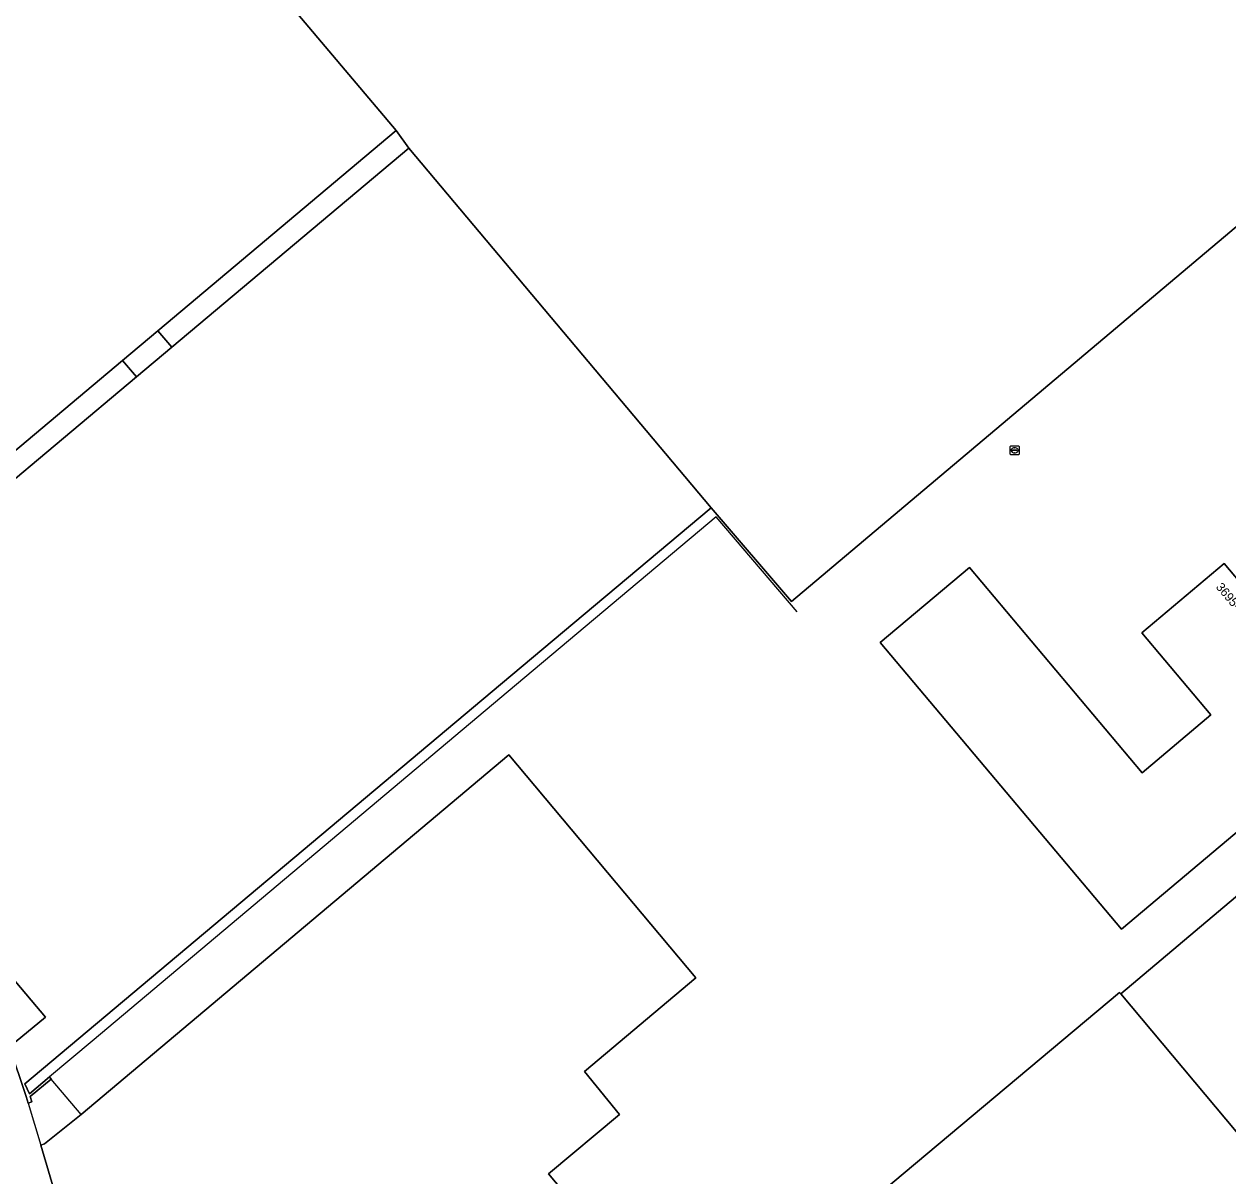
# Model space of a CAD drawing. Extents: x 155018 to 156648, y 383979 to 385733.
# Drawn here: x 156251.8 to 156387.7, y 384694.5 to 384824.6 of the extents above; entities that cross this region are included whole.
import ezdxf

# ---------------------------------------------------------------- set-up
doc = ezdxf.new("R2010")
doc.units = 0
for name, color, linetype in [('IMGEO_Brandkraan', 7, 'Continuous'), ('IMGEO_Erf', 7, 'Continuous'), ('IMGEO_Hek', 7, 'Continuous'), ('IMGEO_Pand', 7, 'Continuous'), ('IMGEO_Pand_nummerreeks', 7, 'Continuous'), ('IMGEO_Pand_overbouw', 7, 'Continuous')]:
    doc.layers.add(name, color=color, linetype=linetype)

msp = doc.modelspace()

# ---------------------------------------------------------------- linework, layer by layer
at = {"layer": 'IMGEO_Brandkraan'}
for p, q in [((156363.13, 384776.02), (156363.13, 384776.88)), ((156363.2, 384776.95), (156364.06, 384776.95)), ((156363.39, 384776.44), (156363.39, 384776.46)), ((156363.43, 384776.49), (156363.83, 384776.49)), ((156363.83, 384776.41), (156363.43, 384776.41)), ((156363.64, 384776.17), (156363.61, 384776.17)), ((156363.62, 384776.73), (156363.64, 384776.73)), ((156363.87, 384776.46), (156363.87, 384776.44)), ((156364.13, 384776.88), (156364.13, 384776.02)), ((156364.06, 384775.95), (156363.2, 384775.95))]:
    msp.add_line(p, q, dxfattribs=at)
for points in [[(156363.13, 384776.02), (156363.13, 384776.88)], [(156363.2, 384776.95), (156364.06, 384776.95)], [(156364.13, 384776.88), (156364.13, 384776.02)], [(156364.06, 384775.95), (156363.2, 384775.95)]]:
    msp.add_lwpolyline(points, dxfattribs=at)
for centre, radius, start, end in [((156363.21, 384776.87), 0.0765, 91.552, 178.448), ((156363.21, 384776.87), 0.0765, 91.552, 178.448), ((156363.43, 384776.45), 0.0403, 85.8775, 175.7526), ((156363.42, 384776.44), 0.0366, 178.938, 274.7102), ((156363.83, 384776.45), 0.0386, 1.7309, 96.639), ((156363.83, 384776.45), 0.043, 264.8664, 352.4533), ((156364.05, 384776.87), 0.0765, 1.552, 88.448), ((156364.05, 384776.87), 0.0765, 1.552, 88.448), ((156363.21, 384776.03), 0.0765, 181.552, 268.448), ((156363.21, 384776.03), 0.0765, 181.552, 268.448), ((156364.05, 384776.03), 0.0765, 271.552, 358.448), ((156364.05, 384776.03), 0.0765, 271.552, 358.448)]:
    msp.add_arc(centre, radius, start, end, dxfattribs=at)
for centre, major_axis, ratio, start_param, end_param in [((156363.62, 384776.45), (-0.387, 0.002), 0.722429, 4.712389, 7.853982), ((156363.64, 384776.45), (-0.39, 0.002), 0.717154, 1.570796, 4.712389)]:
    msp.add_ellipse(centre, major_axis=major_axis, ratio=ratio, start_param=start_param, end_param=end_param, dxfattribs=at)
at = {"layer": 'IMGEO_Erf'}
for points in [[(156416.39, 384825.07), (156338.45, 384759.38), (156329.35, 384769.96), (156305.57, 384750), (156251.87, 384704.9), (156252.4, 384703.77), (156254.63, 384705.66), (156254.83, 384705.42), (156252.47, 384703.46), (156252.65, 384702.84), (156252.22, 384702.71), (156252.02, 384703.44), (156250.11, 384709.05), (156254.18, 384712.4), (156248.11, 384719.61)], [(156375.48, 384715.21), (156375.62, 384715.04), (156409.9, 384743.97), (156391.5, 384765.81), (156413.21, 384784.09), (156413.14, 384784.18), (156400.22, 384799.51), (156414.81, 384811.8), (156423.01, 384818.71)], [(156231.47, 384757.02), (156264.47, 384784.74), (156262.9, 384786.61), (156230.42, 384759.32)], [(156257.51, 384684.89), (156257.47, 384685.12), (156263.98, 384687.11), (156262.56, 384691.87), (156256.04, 384689.92), (156255.97, 384690.15), (156253.65, 384697.95), (156254.08, 384698.1), (156258.2, 384701.43), (156306.5, 384742.05), (156327.64, 384716.87), (156315.05, 384706.27), (156319.01, 384701.42), (156310.98, 384694.72), (156324.33, 384678.87)], [(156331, 384612.09), (156324.39, 384619.95), (156321.39, 384617.79), (156309.95, 384631.41), (156303.3, 384625.83), (156299.49, 384630.37), (156297.51, 384628.74), (156294.21, 384631.3), (156289.33, 384635.41), (156285.51, 384639.06), (156284.65, 384638.3), (156284.27, 384638.7), (156284.1, 384638.89), (156284.01, 384638.98), (156284.53, 384639.46), (156284.77, 384639.18), (156347.32, 384691.6), (156375.48, 384715.21)]]:
    msp.add_lwpolyline(points, dxfattribs=at)
for points in [[(156293.8, 384812.59), (156266.87, 384789.95), (156268.45, 384788.08), (156295.22, 384810.56)], [(156348.46, 384754.74), (156358.53, 384763.21), (156378.04, 384740.03), (156385.79, 384746.57), (156378.01, 384755.82), (156387.3, 384763.65), (156395.14, 384754.35), (156392.66, 384752.26), (156400.36, 384743.12), (156375.71, 384722.35)]]:
    msp.add_lwpolyline(points, close=True, dxfattribs=at)
at = {"layer": 'IMGEO_Hek'}
for points in [[(156329.91, 384768.94), (156307.36, 384749.98)], [(156339.07, 384758.21), (156329.91, 384768.94)], [(156307.36, 384749.98), (156259.46, 384709.72)], [(156259.46, 384709.72), (156254.63, 384705.66)]]:
    msp.add_lwpolyline(points, dxfattribs=at)
at = {"layer": 'IMGEO_Pand'}
for points in [[(156230.42, 384759.32), (156262.9, 384786.61), (156266.87, 384789.95), (156293.8, 384812.59), (156280.84, 384827.93), (156237.7, 384879.35)], [(156280.84, 384827.93), (156293.8, 384812.59), (156295.22, 384810.56), (156329.35, 384769.96), (156338.45, 384759.38), (156416.39, 384825.07)], [(156248.11, 384719.61), (156254.18, 384712.4), (156250.11, 384709.05), (156252.02, 384703.44), (156252.22, 384702.71), (156252.65, 384702.84), (156252.47, 384703.46), (156254.83, 384705.42), (156254.63, 384705.66), (156252.4, 384703.77), (156251.87, 384704.9), (156305.57, 384750), (156329.35, 384769.96), (156295.22, 384810.56), (156268.45, 384788.08), (156264.47, 384784.74), (156231.47, 384757.02)], [(156451.32, 384791.66), (156450.33, 384792.76), (156449.18, 384791.83), (156445.83, 384795.81), (156445.67, 384796.01), (156433.66, 384785.83), (156427.6, 384793.01), (156439.65, 384803.13), (156439.46, 384803.35), (156438.45, 384804.54), (156440.06, 384805.89), (156439.54, 384806.38), (156439.52, 384806.36), (156413.14, 384784.18), (156413.21, 384784.09), (156391.5, 384765.81), (156409.9, 384743.97), (156375.62, 384715.04), (156451.26, 384624.75), (156451.27, 384624.73), (156451.3, 384624.76), (156451.98, 384625.36), (156450.83, 384626.71)], [(156324.33, 384678.87), (156310.98, 384694.72), (156319.01, 384701.42), (156315.05, 384706.27), (156327.64, 384716.87), (156306.5, 384742.05), (156258.2, 384701.43), (156254.08, 384698.1), (156253.65, 384697.95), (156255.97, 384690.15)], [(156375.62, 384715.04), (156375.48, 384715.21), (156347.32, 384691.6), (156284.77, 384639.18), (156284.53, 384639.46), (156284.01, 384638.98), (156284.1, 384638.89), (156284.27, 384638.7), (156284.65, 384638.3), (156285.51, 384639.06), (156289.33, 384635.41), (156294.21, 384631.3), (156297.51, 384628.74), (156299.49, 384630.37), (156303.3, 384625.83), (156309.95, 384631.41), (156321.39, 384617.79), (156324.39, 384619.95), (156331, 384612.09)], [(156450.19, 384625.15), (156450.84, 384624.4), (156451.26, 384624.75), (156375.62, 384715.04)]]:
    msp.add_lwpolyline(points, dxfattribs=at)
for points in [[(156264.47, 384784.74), (156268.45, 384788.08), (156266.87, 384789.95), (156262.9, 384786.61)], [(156392.66, 384752.26), (156395.14, 384754.35), (156387.3, 384763.65), (156378.01, 384755.82), (156385.79, 384746.57), (156378.04, 384740.03), (156358.53, 384763.21), (156348.46, 384754.74), (156375.71, 384722.35), (156400.36, 384743.12)]]:
    msp.add_lwpolyline(points, close=True, dxfattribs=at)
at = {"layer": 'IMGEO_Pand_overbouw'}
msp.add_lwpolyline([(156258.2, 384701.43), (156254.83, 384705.42), (156252.47, 384703.46), (156252.65, 384702.84), (156252.22, 384702.71), (156253.65, 384697.95), (156254.08, 384698.1)], close=True, dxfattribs=at)

# ---------------------------------------------------------------- texts
at = {"layer": 'IMGEO_Pand_nummerreeks'}
msp.add_text('3695-3695A', height=1, rotation=310.1126, dxfattribs=at).set_placement((156386.3, 384760.97))

doc.saveas('drawing.dxf')
